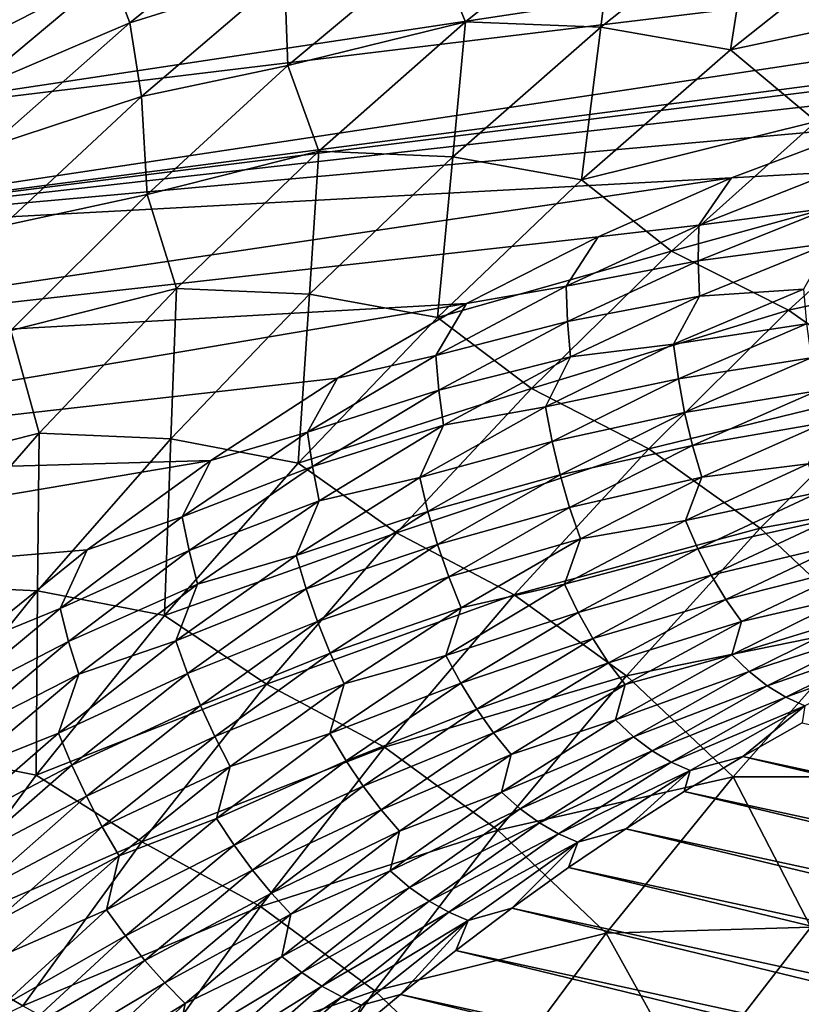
# Model space of a CAD drawing. Header units: metres. Extents: x -46 to 104, y -30 to 30.
# Tile 607 of 656: x 78.97 to 81.93, y 11.61 to 15.34. Entities that reach past the tile are written whole.
import ezdxf

# ---------------------------------------------------------------- set-up
doc = ezdxf.new("R2010")
doc.units = ezdxf.units.M
doc.layers.add('solid_26_000_502_XXX', color=7, linetype='CONTINUOUS')

msp = doc.modelspace()

# ---------------------------------------------------------------- linework, layer by layer
at = {"layer": 'solid_26_000_502_XXX'}
for points in [[(78.102783, 14.951252, 287.76712), (89.439659, 16.662167, 280.013092), (89.956116, 16.388533, 279.591248)], [(78.102783, 14.951252, 287.76712), (78.625404, 15.350945, 287.47229), (89.439659, 16.662167, 280.013092)], [(77.594368, 14.522827, 288.046204), (89.956116, 16.388533, 279.591248), (83.738213, 15.323626, 283.819366)], [(77.594368, 14.522827, 288.046204), (78.102783, 14.951252, 287.76712), (89.956116, 16.388533, 279.591248)], [(79.312149, 15.520419, 290.622253), (79.38456, 15.331215, 291.591125), (79.931915, 15.771097, 291.286499)], [(79.931915, 15.771097, 291.286499), (79.38456, 15.331215, 291.591125), (79.970787, 15.515464, 292.279144)], [(80.533485, 15.628302, 292.980774), (80.657463, 15.335017, 293.924683), (81.230553, 15.795481, 293.605713)], [(81.230553, 15.795481, 293.605713), (80.657463, 15.335017, 293.924683), (81.170753, 15.314542, 294.650604)], [(81.230553, 15.795481, 293.605713), (81.170753, 15.314542, 294.650604), (81.748344, 15.774901, 294.3284)], [(81.748344, 15.774901, 294.3284), (81.170753, 15.314542, 294.650604), (81.662018, 15.228776, 295.383789)], [(81.748344, 15.774901, 294.3284), (81.662018, 15.228776, 295.383789), (82.242416, 15.690731, 295.059875)], [(82.242416, 15.690731, 295.059875), (81.662018, 15.228776, 295.383789), (82.551773, 15.419629, 295.888824)], [(78.356384, 15.085299, 289.151031), (78.667747, 15.19157, 289.97525), (79.205444, 15.621346, 289.675537)], [(78.87735, 15.499926, 288.860321), (78.356384, 15.085299, 289.151031), (79.205444, 15.621346, 289.675537)], [(79.205444, 15.621346, 289.675537), (78.667747, 15.19157, 289.97525), (79.312149, 15.520419, 290.622253)], [(79.970787, 15.515464, 292.279144), (79.983551, 15.168665, 293.283356), (80.533485, 15.628302, 292.980774)], [(80.533485, 15.628302, 292.980774), (79.983551, 15.168665, 293.283356), (80.657463, 15.335017, 293.924683)], [(78.667747, 15.19157, 289.97525), (78.776123, 15.072416, 290.917206), (79.312149, 15.520419, 290.622253)], [(79.312149, 15.520419, 290.622253), (78.776123, 15.072416, 290.917206), (79.38456, 15.331215, 291.591125)], [(79.38456, 15.331215, 291.591125), (79.428818, 15.052298, 292.575378), (79.970787, 15.515464, 292.279144)], [(79.970787, 15.515464, 292.279144), (79.428818, 15.052298, 292.575378), (79.983551, 15.168665, 293.283356)], [(81.662018, 15.228776, 295.383789), (81.987534, 14.956902, 296.201019), (82.551773, 15.419629, 295.888824)], [(77.594368, 14.522827, 288.046204), (83.738213, 15.323626, 283.819366), (83.216141, 15.226237, 284.172791)], [(78.776123, 15.072416, 290.917206), (78.852402, 14.862519, 291.879272), (79.38456, 15.331215, 291.591125)], [(79.38456, 15.331215, 291.591125), (78.852402, 14.862519, 291.879272), (79.428818, 15.052298, 292.575378)], [(79.983551, 15.168665, 293.283356), (80.100517, 14.843978, 294.226166), (80.657463, 15.335017, 293.924683)], [(80.657463, 15.335017, 293.924683), (80.100517, 14.843978, 294.226166), (80.609268, 14.823352, 294.955292)], [(80.657463, 15.335017, 293.924683), (80.609268, 14.823352, 294.955292), (81.170753, 15.314542, 294.650604)], [(81.170753, 15.314542, 294.650604), (80.609268, 14.823352, 294.955292), (81.097801, 14.735807, 295.690063)], [(81.170753, 15.314542, 294.650604), (81.097801, 14.735807, 295.690063), (81.662018, 15.228776, 295.383789)], [(77.594368, 14.522827, 288.046204), (83.216141, 15.226237, 284.172791), (82.695946, 15.096771, 284.518646)], [(81.662018, 15.228776, 295.383789), (81.097801, 14.735807, 295.690063), (81.987534, 14.956902, 296.201019)], [(79.428818, 15.052298, 292.575378), (79.449478, 14.680411, 293.569092), (79.983551, 15.168665, 293.283356)], [(79.983551, 15.168665, 293.283356), (79.449478, 14.680411, 293.569092), (80.100517, 14.843978, 294.226166)], [(77.594368, 14.522827, 288.046204), (82.695946, 15.096771, 284.518646), (82.179031, 14.935575, 284.855957)], [(78.852402, 14.862519, 291.879272), (78.902924, 14.560909, 292.854645), (79.428818, 15.052298, 292.575378)], [(79.428818, 15.052298, 292.575378), (78.902924, 14.560909, 292.854645), (79.449478, 14.680411, 293.569092)], [(81.097801, 14.735807, 295.690063), (81.43924, 14.464721, 296.496094), (81.987534, 14.956902, 296.201019)], [(81.987534, 14.956902, 296.201019), (81.43924, 14.464721, 296.496094), (82.430168, 14.737981, 296.945038)], [(77.594368, 14.522827, 288.046204), (82.179031, 14.935575, 284.855957), (81.666786, 14.743084, 285.183838)], [(82.052277, 14.764806, 284.919495), (81.666786, 14.743084, 285.183838), (82.179031, 14.935575, 284.855957)], [(79.449478, 14.680411, 293.569092), (79.561028, 14.323511, 294.50946), (80.100517, 14.843978, 294.226166)], [(80.100517, 14.843978, 294.226166), (79.561028, 14.323511, 294.50946), (80.065216, 14.302479, 295.24173)], [(80.100517, 14.843978, 294.226166), (80.065216, 14.302479, 295.24173), (80.609268, 14.823352, 294.955292)], [(80.609268, 14.823352, 294.955292), (80.065216, 14.302479, 295.24173), (80.551086, 14.212979, 295.978058)], [(80.609268, 14.823352, 294.955292), (80.551086, 14.212979, 295.978058), (81.097801, 14.735807, 295.690063)], [(81.542793, 14.563675, 285.243713), (81.666786, 14.743084, 285.183838), (82.052277, 14.764806, 284.919495)], [(81.542793, 14.563675, 285.243713), (82.052277, 14.764806, 284.919495), (82.042862, 14.629774, 284.919586)], [(77.101311, 14.066637, 288.308899), (81.666786, 14.743084, 285.183838), (81.160568, 14.519811, 285.501404)], [(77.101311, 14.066637, 288.308899), (77.594368, 14.522827, 288.046204), (81.666786, 14.743084, 285.183838)], [(81.097801, 14.735807, 295.690063), (80.551086, 14.212979, 295.978058), (81.43924, 14.464721, 296.496094)], [(81.542793, 14.563675, 285.243713), (81.160568, 14.519811, 285.501404), (81.666786, 14.743084, 285.183838)], [(81.43924, 14.464721, 296.496094), (81.88282, 14.240701, 297.238434), (82.430168, 14.737981, 296.945038)], [(82.430168, 14.737981, 296.945038), (81.88282, 14.240701, 297.238434), (82.846809, 14.451078, 297.692139)], [(78.902924, 14.560909, 292.854645), (78.932449, 14.164635, 293.83725), (79.449478, 14.680411, 293.569092)], [(79.449478, 14.680411, 293.569092), (78.932449, 14.164635, 293.83725), (79.561028, 14.323511, 294.50946)], [(81.540474, 14.429035, 285.2388), (82.042862, 14.629774, 284.919586), (82.039818, 14.4948, 284.928284)], [(81.542793, 14.563675, 285.243713), (82.042862, 14.629774, 284.919586), (81.540474, 14.429035, 285.2388)], [(81.039787, 14.331756, 285.557281), (81.160568, 14.519811, 285.501404), (81.542793, 14.563675, 285.243713)], [(81.039787, 14.331756, 285.557281), (81.542793, 14.563675, 285.243713), (81.540474, 14.429035, 285.2388)], [(77.101311, 14.066637, 288.308899), (81.160568, 14.519811, 285.501404), (80.661743, 14.266352, 285.8078)], [(81.039787, 14.331756, 285.557281), (80.661743, 14.266352, 285.8078), (81.160568, 14.519811, 285.501404)], [(81.540474, 14.429035, 285.2388), (82.039818, 14.4948, 284.928284), (81.544434, 14.294464, 285.242584)], [(81.544434, 14.294464, 285.242584), (82.039818, 14.4948, 284.928284), (81.93959, 14.32112, 285.011688)], [(80.551086, 14.212979, 295.978058), (80.908104, 13.944192, 296.773407), (81.43924, 14.464721, 296.496094)], [(81.43924, 14.464721, 296.496094), (80.908104, 13.944192, 296.773407), (81.88282, 14.240701, 297.238434)], [(81.039787, 14.331756, 285.557281), (81.540474, 14.429035, 285.2388), (81.044556, 14.19804, 285.547516)], [(81.044556, 14.19804, 285.547516), (81.540474, 14.429035, 285.2388), (81.544434, 14.294464, 285.242584)], [(81.88282, 14.240701, 297.238434), (82.302292, 13.946943, 297.982178), (82.846809, 14.451078, 297.692139)], [(78.932449, 14.164635, 293.83725), (79.040237, 13.774834, 294.773895), (79.561028, 14.323511, 294.50946)], [(79.561028, 14.323511, 294.50946), (79.040237, 13.774834, 294.773895), (79.539856, 13.753139, 295.509308)], [(79.561028, 14.323511, 294.50946), (79.539856, 13.753139, 295.509308), (80.065216, 14.302479, 295.24173)], [(80.065216, 14.302479, 295.24173), (79.539856, 13.753139, 295.509308), (80.023155, 13.661515, 296.24704)], [(80.065216, 14.302479, 295.24173), (80.023155, 13.661515, 296.24704), (80.551086, 14.212979, 295.978058)], [(80.544617, 14.06968, 285.859406), (80.661743, 14.266352, 285.8078), (81.039787, 14.331756, 285.557281)], [(80.544617, 14.06968, 285.859406), (81.039787, 14.331756, 285.557281), (81.044556, 14.19804, 285.547516)], [(81.44693, 14.112524, 285.322449), (81.93959, 14.32112, 285.011688), (81.95076, 14.189232, 285.036377)], [(81.544434, 14.294464, 285.242584), (81.93959, 14.32112, 285.011688), (81.44693, 14.112524, 285.322449)], [(76.625206, 13.584149, 288.554382), (80.661743, 14.266352, 285.8078), (80.171631, 13.983386, 286.102203)], [(76.625206, 13.584149, 288.554382), (77.101311, 14.066637, 288.308899), (80.661743, 14.266352, 285.8078)], [(80.544617, 14.06968, 285.859406), (80.171631, 13.983386, 286.102203), (80.661743, 14.266352, 285.8078)], [(81.044556, 14.19804, 285.547516), (81.544434, 14.294464, 285.242584), (81.055504, 14.064394, 285.546509)], [(81.055504, 14.064394, 285.546509), (81.544434, 14.294464, 285.242584), (81.44693, 14.112524, 285.322449)], [(80.908104, 13.944192, 296.773407), (81.352913, 13.715061, 297.513885), (81.88282, 14.240701, 297.238434)], [(81.88282, 14.240701, 297.238434), (81.352913, 13.715061, 297.513885), (82.302292, 13.946943, 297.982178)], [(80.551086, 14.212979, 295.978058), (80.023155, 13.661515, 296.24704), (80.908104, 13.944192, 296.773407)], [(80.544617, 14.06968, 285.859406), (81.044556, 14.19804, 285.547516), (80.55645, 13.937412, 285.844849)], [(80.55645, 13.937412, 285.844849), (81.044556, 14.19804, 285.547516), (81.055504, 14.064394, 285.546509)], [(78.932449, 14.164635, 293.83725), (78.433632, 13.622489, 294.08728), (79.040237, 13.774834, 294.773895)], [(81.44693, 14.112524, 285.322449), (81.95076, 14.189232, 285.036377), (81.464828, 13.981166, 285.342438)], [(81.464828, 13.981166, 285.342438), (81.95076, 14.189232, 285.036377), (81.968147, 14.060282, 285.069397)], [(80.961159, 13.874184, 285.622467), (81.44693, 14.112524, 285.322449), (81.464828, 13.981166, 285.342438)], [(81.055504, 14.064394, 285.546509), (81.44693, 14.112524, 285.322449), (80.961159, 13.874184, 285.622467)], [(80.05864, 13.778161, 286.1492), (80.171631, 13.983386, 286.102203), (80.544617, 14.06968, 285.859406)], [(80.05864, 13.778161, 286.1492), (80.544617, 14.06968, 285.859406), (80.55645, 13.937412, 285.844849)], [(80.55645, 13.937412, 285.844849), (81.055504, 14.064394, 285.546509), (80.574356, 13.805208, 285.839172)], [(80.574356, 13.805208, 285.839172), (81.055504, 14.064394, 285.546509), (80.961159, 13.874184, 285.622467)], [(81.464828, 13.981166, 285.342438), (81.968147, 14.060282, 285.069397), (81.488693, 13.852739, 285.370911)], [(81.488693, 13.852739, 285.370911), (81.968147, 14.060282, 285.069397), (81.991623, 13.935212, 285.110474)], [(76.625206, 13.584149, 288.554382), (80.171631, 13.983386, 286.102203), (79.691559, 13.671674, 286.38385)], [(80.05864, 13.778161, 286.1492), (79.691559, 13.671674, 286.38385), (80.171631, 13.983386, 286.102203)], [(80.961159, 13.874184, 285.622467), (81.464828, 13.981166, 285.342438), (80.985771, 13.743859, 285.637878)], [(80.985771, 13.743859, 285.637878), (81.464828, 13.981166, 285.342438), (81.488693, 13.852739, 285.370911)], [(80.023155, 13.661515, 296.24704), (80.395332, 13.396484, 297.032318), (80.908104, 13.944192, 296.773407)], [(80.05864, 13.778161, 286.1492), (80.55645, 13.937412, 285.844849), (80.077469, 13.647858, 286.130066)], [(80.077469, 13.647858, 286.130066), (80.55645, 13.937412, 285.844849), (80.574356, 13.805208, 285.839172)], [(80.908104, 13.944192, 296.773407), (80.395332, 13.396484, 297.032318), (81.352913, 13.715061, 297.513885)], [(81.352913, 13.715061, 297.513885), (81.775589, 13.414517, 298.253998), (82.302292, 13.946943, 297.982178)], [(81.488693, 13.852739, 285.370911), (81.991623, 13.935212, 285.110474), (81.518364, 13.728182, 285.407684)], [(81.518364, 13.728182, 285.407684), (81.991623, 13.935212, 285.110474), (82.021072, 13.814954, 285.159302)], [(82.302292, 13.946943, 297.982178), (81.775589, 13.414517, 298.253998), (82.695816, 13.580698, 298.725922)], [(80.483612, 13.606751, 285.91098), (80.961159, 13.874184, 285.622467), (80.985771, 13.743859, 285.637878)], [(80.574356, 13.805208, 285.839172), (80.961159, 13.874184, 285.622467), (80.483612, 13.606751, 285.91098)], [(80.985771, 13.743859, 285.637878), (81.488693, 13.852739, 285.370911), (81.016106, 13.616442, 285.661957)], [(81.016106, 13.616442, 285.661957), (81.488693, 13.852739, 285.370911), (81.518364, 13.728182, 285.407684)], [(80.077469, 13.647858, 286.130066), (80.574356, 13.805208, 285.839172), (80.102272, 13.517605, 286.119812)], [(80.102272, 13.517605, 286.119812), (80.574356, 13.805208, 285.839172), (80.483612, 13.606751, 285.91098)], [(81.518364, 13.728182, 285.407684), (82.021072, 13.814954, 285.159302), (81.553665, 13.608422, 285.452454)], [(81.553665, 13.608422, 285.452454), (82.021072, 13.814954, 285.159302), (81.957077, 13.658699, 285.278229)], [(78.433632, 13.622489, 294.08728), (78.539368, 13.199228, 295.01886), (79.040237, 13.774834, 294.773895)], [(79.040237, 13.774834, 294.773895), (78.539368, 13.199228, 295.01886), (79.034424, 13.176617, 295.757355)], [(79.040237, 13.774834, 294.773895), (79.034424, 13.176617, 295.757355), (79.539856, 13.753139, 295.509308)], [(79.539856, 13.753139, 295.509308), (79.034424, 13.176617, 295.757355), (79.515244, 13.082705, 296.496399)], [(79.539856, 13.753139, 295.509308), (79.515244, 13.082705, 296.496399), (80.023155, 13.661515, 296.24704)], [(79.583176, 13.457993, 286.425903), (79.691559, 13.671674, 286.38385), (80.05864, 13.778161, 286.1492)], [(79.583176, 13.457993, 286.425903), (80.05864, 13.778161, 286.1492), (80.077469, 13.647858, 286.130066)], [(80.483612, 13.606751, 285.91098), (80.985771, 13.743859, 285.637878), (80.514893, 13.477959, 285.921906)], [(80.514893, 13.477959, 285.921906), (80.985771, 13.743859, 285.637878), (81.016106, 13.616442, 285.661957)], [(80.395332, 13.396484, 297.032318), (80.841637, 13.162251, 297.770721), (81.352913, 13.715061, 297.513885)], [(81.352913, 13.715061, 297.513885), (80.841637, 13.162251, 297.770721), (81.775589, 13.414517, 298.253998)], [(81.016106, 13.616442, 285.661957), (81.518364, 13.728182, 285.407684), (81.051949, 13.49286, 285.694489)], [(81.051949, 13.49286, 285.694489), (81.518364, 13.728182, 285.407684), (81.553665, 13.608422, 285.452454)], [(76.16684, 13.076179, 288.782227), (79.691559, 13.671674, 286.38385), (79.222816, 13.332049, 286.651978)], [(76.16684, 13.076179, 288.782227), (76.625206, 13.584149, 288.554382), (79.691559, 13.671674, 286.38385)], [(79.583176, 13.457993, 286.425903), (79.222816, 13.332049, 286.651978), (79.691559, 13.671674, 286.38385)], [(80.023155, 13.661515, 296.24704), (79.515244, 13.082705, 296.496399), (80.395332, 13.396484, 297.032318)], [(79.583176, 13.457993, 286.425903), (80.077469, 13.647858, 286.130066), (79.608917, 13.33016, 286.402313)], [(79.608917, 13.33016, 286.402313), (80.077469, 13.647858, 286.130066), (80.102272, 13.517605, 286.119812)], [(81.491348, 13.444197, 285.568604), (81.957077, 13.658699, 285.278229), (81.998695, 13.550665, 285.340851)], [(81.553665, 13.608422, 285.452454), (81.957077, 13.658699, 285.278229), (81.491348, 13.444197, 285.568604)], [(80.015587, 13.310958, 286.187134), (80.483612, 13.606751, 285.91098), (80.514893, 13.477959, 285.921906)], [(80.102272, 13.517605, 286.119812), (80.483612, 13.606751, 285.91098), (80.015587, 13.310958, 286.187134)], [(80.514893, 13.477959, 285.921906), (81.016106, 13.616442, 285.661957), (80.551659, 13.35203, 285.941681)], [(80.551659, 13.35203, 285.941681), (81.016106, 13.616442, 285.661957), (81.051949, 13.49286, 285.694489)], [(81.051949, 13.49286, 285.694489), (81.553665, 13.608422, 285.452454), (81.093079, 13.374036, 285.735291)], [(81.093079, 13.374036, 285.735291), (81.553665, 13.608422, 285.452454), (81.491348, 13.444197, 285.568604)], [(81.775589, 13.414517, 298.253998), (82.174416, 13.039673, 298.99231), (82.695816, 13.580698, 298.725922)], [(81.491348, 13.444197, 285.568604), (81.998695, 13.550665, 285.340851), (81.538078, 13.336698, 285.627716)], [(81.538078, 13.336698, 285.627716), (81.998695, 13.550665, 285.340851), (82.04538, 13.44994, 285.410156)], [(79.608917, 13.33016, 286.402313), (80.102272, 13.517605, 286.119812), (79.640541, 13.202357, 286.387695)], [(79.640541, 13.202357, 286.387695), (80.102272, 13.517605, 286.119812), (80.015587, 13.310958, 286.187134)], [(80.551659, 13.35203, 285.941681), (81.051949, 13.49286, 285.694489), (80.593636, 13.22988, 285.970123)], [(80.593636, 13.22988, 285.970123), (81.051949, 13.49286, 285.694489), (81.093079, 13.374036, 285.735291)], [(79.119514, 13.110045, 286.688751), (79.222816, 13.332049, 286.651978), (79.583176, 13.457993, 286.425903)], [(79.119514, 13.110045, 286.688751), (79.583176, 13.457993, 286.425903), (79.608917, 13.33016, 286.402313)], [(80.015587, 13.310958, 286.187134), (80.514893, 13.477959, 285.921906), (80.053482, 13.184188, 286.193756)], [(80.053482, 13.184188, 286.193756), (80.514893, 13.477959, 285.921906), (80.551659, 13.35203, 285.941681)], [(81.032875, 13.201763, 285.848358), (81.491348, 13.444197, 285.568604), (81.538078, 13.336698, 285.627716)], [(81.093079, 13.374036, 285.735291), (81.491348, 13.444197, 285.568604), (81.032875, 13.201763, 285.848358)], [(81.538078, 13.336698, 285.627716), (82.04538, 13.44994, 285.410156), (81.589409, 13.236467, 285.693787)], [(81.589409, 13.236467, 285.693787), (82.04538, 13.44994, 285.410156), (82.096733, 13.357246, 285.485718)], [(80.841637, 13.162251, 297.770721), (81.267906, 12.855019, 298.506989), (81.775589, 13.414517, 298.253998)], [(81.775589, 13.414517, 298.253998), (81.267906, 12.855019, 298.506989), (82.174416, 13.039673, 298.99231)], [(79.515244, 13.082705, 296.496399), (79.902069, 12.822828, 297.272247), (80.395332, 13.396484, 297.032318)], [(80.395332, 13.396484, 297.032318), (79.902069, 12.822828, 297.272247), (80.841637, 13.162251, 297.770721)], [(80.593636, 13.22988, 285.970123), (81.093079, 13.374036, 285.735291), (80.640572, 13.112422, 286.00705)], [(80.640572, 13.112422, 286.00705), (81.093079, 13.374036, 285.735291), (81.032875, 13.201763, 285.848358)], [(76.16684, 13.076179, 288.782227), (79.222816, 13.332049, 286.651978), (78.766647, 12.965423, 286.905853)], [(79.119514, 13.110045, 286.688751), (78.766647, 12.965423, 286.905853), (79.222816, 13.332049, 286.651978)], [(80.053482, 13.184188, 286.193756), (80.551659, 13.35203, 285.941681), (80.096611, 13.060218, 286.209351)], [(80.096611, 13.060218, 286.209351), (80.551659, 13.35203, 285.941681), (80.593636, 13.22988, 285.970123)], [(81.032875, 13.201763, 285.848358), (81.538078, 13.336698, 285.627716), (81.084694, 13.095183, 285.904022)], [(81.084694, 13.095183, 285.904022), (81.538078, 13.336698, 285.627716), (81.589409, 13.236467, 285.693787)], [(81.589409, 13.236467, 285.693787), (82.096733, 13.357246, 285.485718), (81.64492, 13.14422, 285.766449)], [(81.64492, 13.14422, 285.766449), (82.096733, 13.357246, 285.485718), (82.152641, 13.273386, 285.566772)], [(79.119514, 13.110045, 286.688751), (79.608917, 13.33016, 286.402313), (79.152061, 12.985181, 286.660889)], [(79.152061, 12.985181, 286.660889), (79.608917, 13.33016, 286.402313), (79.640541, 13.202357, 286.387695)], [(79.55838, 12.987612, 286.450195), (80.015587, 13.310958, 286.187134), (80.053482, 13.184188, 286.193756)], [(79.640541, 13.202357, 286.387695), (80.015587, 13.310958, 286.187134), (79.55838, 12.987612, 286.450195)], [(81.64492, 13.14422, 285.766449), (82.152641, 13.273386, 285.566772), (81.704445, 13.060761, 285.845032)], [(81.704445, 13.060761, 285.845032), (82.152641, 13.273386, 285.566772), (82.115829, 13.155314, 285.713409)], [(80.096611, 13.060218, 286.209351), (80.593636, 13.22988, 285.970123), (80.144661, 12.939949, 286.233856)], [(80.144661, 12.939949, 286.233856), (80.593636, 13.22988, 285.970123), (80.640572, 13.112422, 286.00705)], [(81.084694, 13.095183, 285.904022), (81.589409, 13.236467, 285.693787), (81.140656, 12.995796, 285.96698)], [(81.140656, 12.995796, 285.96698), (81.589409, 13.236467, 285.693787), (81.64492, 13.14422, 285.766449)], [(78.539368, 13.199228, 295.01886), (78.550102, 12.574258, 295.985291), (79.034424, 13.176617, 295.757355)], [(79.152061, 12.985181, 286.660889), (79.640541, 13.202357, 286.387695), (79.190384, 12.860314, 286.642059)], [(79.190384, 12.860314, 286.642059), (79.640541, 13.202357, 286.387695), (79.55838, 12.987612, 286.450195)], [(79.55838, 12.987612, 286.450195), (80.053482, 13.184188, 286.193756), (79.602791, 12.863344, 286.452637)], [(79.602791, 12.863344, 286.452637), (80.053482, 13.184188, 286.193756), (80.096611, 13.060218, 286.209351)], [(80.582901, 12.932059, 286.11673), (81.032875, 13.201763, 285.848358), (81.084694, 13.095183, 285.904022)], [(80.640572, 13.112422, 286.00705), (81.032875, 13.201763, 285.848358), (80.582901, 12.932059, 286.11673)], [(79.034424, 13.176617, 295.757355), (78.550102, 12.574258, 295.985291), (79.028542, 12.477906, 296.725555)], [(79.034424, 13.176617, 295.757355), (79.028542, 12.477906, 296.725555), (79.515244, 13.082705, 296.496399)], [(79.902069, 12.822828, 297.272247), (80.350151, 12.58352, 298.008392), (80.841637, 13.162251, 297.770721)], [(80.841637, 13.162251, 297.770721), (80.350151, 12.58352, 298.008392), (81.267906, 12.855019, 298.506989)], [(81.667145, 12.934656, 285.990417), (82.115829, 13.155314, 285.713409), (82.179657, 13.090749, 285.803711)], [(81.704445, 13.060761, 285.845032), (82.115829, 13.155314, 285.713409), (81.667145, 12.934656, 285.990417)], [(78.668922, 12.735268, 286.937073), (78.766647, 12.965423, 286.905853), (79.119514, 13.110045, 286.688751)], [(78.668922, 12.735268, 286.937073), (79.119514, 13.110045, 286.688751), (79.152061, 12.985181, 286.660889)], [(80.144661, 12.939949, 286.233856), (80.640572, 13.112422, 286.00705), (80.197334, 12.82428, 286.267029)], [(80.197334, 12.82428, 286.267029), (80.640572, 13.112422, 286.00705), (80.582901, 12.932059, 286.11673)], [(81.140656, 12.995796, 285.96698), (81.64492, 13.14422, 285.766449), (81.200302, 12.904305, 286.036835)], [(81.200302, 12.904305, 286.036835), (81.64492, 13.14422, 285.766449), (81.704445, 13.060761, 285.845032)], [(79.515244, 13.082705, 296.496399), (79.028542, 12.477906, 296.725555), (79.902069, 12.822828, 297.272247)], [(80.582901, 12.932059, 286.11673), (81.084694, 13.095183, 285.904022), (80.639778, 12.826777, 286.169037)], [(80.639778, 12.826777, 286.169037), (81.084694, 13.095183, 285.904022), (81.140656, 12.995796, 285.96698)], [(81.667145, 12.934656, 285.990417), (82.179657, 13.090749, 285.803711), (81.733498, 12.870416, 286.07901)], [(81.733498, 12.870416, 286.07901), (82.179657, 13.090749, 285.803711), (82.246277, 13.036507, 285.898041)], [(79.602791, 12.863344, 286.452637), (80.096611, 13.060218, 286.209351), (79.652191, 12.741795, 286.464264)], [(79.652191, 12.741795, 286.464264), (80.096611, 13.060218, 286.209351), (80.144661, 12.939949, 286.233856)], [(81.200302, 12.904305, 286.036835), (81.704445, 13.060761, 285.845032), (81.263435, 12.821519, 286.112946)], [(81.263435, 12.821519, 286.112946), (81.704445, 13.060761, 285.845032), (81.667145, 12.934656, 285.990417)], [(81.267906, 12.855019, 298.506989), (81.672523, 12.471768, 299.239502), (82.174416, 13.039673, 298.99231)], [(82.174416, 13.039673, 298.99231), (81.672523, 12.471768, 299.239502), (82.445656, 12.471065, 299.777283)], [(81.733498, 12.870416, 286.07901), (82.246277, 13.036507, 285.898041), (81.80204, 12.816416, 286.171997)], [(81.80204, 12.816416, 286.171997), (82.246277, 13.036507, 285.898041), (82.315659, 12.993204, 285.995392)], [(80.639778, 12.826777, 286.169037), (81.140656, 12.995796, 285.96698), (80.700333, 12.728576, 286.228943)], [(80.700333, 12.728576, 286.228943), (81.140656, 12.995796, 285.96698), (81.200302, 12.904305, 286.036835)], [(78.668922, 12.735268, 286.937073), (79.152061, 12.985181, 286.660889), (78.708138, 12.613852, 286.905121)], [(78.708138, 12.613852, 286.905121), (79.152061, 12.985181, 286.660889), (79.190384, 12.860314, 286.642059)], [(79.11322, 12.6376, 286.699432), (79.55838, 12.987612, 286.450195), (79.602791, 12.863344, 286.452637)], [(79.190384, 12.860314, 286.642059), (79.55838, 12.987612, 286.450195), (79.11322, 12.6376, 286.699432)], [(81.80204, 12.816416, 286.171997), (82.315659, 12.993204, 285.995392), (81.872726, 12.77329, 286.268463)], [(81.872726, 12.77329, 286.268463), (82.315659, 12.993204, 285.995392), (82.386887, 12.960961, 286.095428)], [(81.872726, 12.77329, 286.268463), (82.386887, 12.960961, 286.095428), (81.944633, 12.741137, 286.368011)], [(79.652191, 12.741795, 286.464264), (80.144661, 12.939949, 286.233856), (79.70623, 12.623847, 286.484924)], [(79.70623, 12.623847, 286.484924), (80.144661, 12.939949, 286.233856), (80.197334, 12.82428, 286.267029)], [(80.142662, 12.635819, 286.372986), (80.582901, 12.932059, 286.11673), (80.639778, 12.826777, 286.169037)], [(80.197334, 12.82428, 286.267029), (80.582901, 12.932059, 286.11673), (80.142662, 12.635819, 286.372986)], [(81.226074, 12.687148, 286.256775), (81.667145, 12.934656, 285.990417), (81.733498, 12.870416, 286.07901)], [(81.263435, 12.821519, 286.112946), (81.667145, 12.934656, 285.990417), (81.226074, 12.687148, 286.256775)], [(80.700333, 12.728576, 286.228943), (81.200302, 12.904305, 286.036835), (80.764084, 12.638148, 286.296082)], [(80.764084, 12.638148, 286.296082), (81.200302, 12.904305, 286.036835), (81.263435, 12.821519, 286.112946)], [(78.708138, 12.613852, 286.905121), (79.190384, 12.860314, 286.642059), (78.753029, 12.492396, 286.882263)], [(78.753029, 12.492396, 286.882263), (79.190384, 12.860314, 286.642059), (79.11322, 12.6376, 286.699432)], [(79.11322, 12.6376, 286.699432), (79.602791, 12.863344, 286.452637), (79.16404, 12.516302, 286.697906)], [(79.16404, 12.516302, 286.697906), (79.602791, 12.863344, 286.452637), (79.652191, 12.741795, 286.464264)], [(80.350151, 12.58352, 298.008392), (80.780388, 12.269724, 298.74054), (81.267906, 12.855019, 298.506989)], [(81.267906, 12.855019, 298.506989), (80.780388, 12.269724, 298.74054), (81.672523, 12.471768, 299.239502)], [(81.226074, 12.687148, 286.256775), (81.733498, 12.870416, 286.07901), (81.29493, 12.623422, 286.343658)], [(81.29493, 12.623422, 286.343658), (81.733498, 12.870416, 286.07901), (81.80204, 12.816416, 286.171997)], [(79.028542, 12.477906, 296.725555), (79.429428, 12.224511, 297.492645), (79.902069, 12.822828, 297.272247)], [(79.902069, 12.822828, 297.272247), (79.429428, 12.224511, 297.492645), (80.350151, 12.58352, 298.008392)], [(79.70623, 12.623847, 286.484924), (80.197334, 12.82428, 286.267029), (79.764565, 12.510382, 286.514496)], [(79.764565, 12.510382, 286.514496), (80.197334, 12.82428, 286.267029), (80.142662, 12.635819, 286.372986)], [(80.142662, 12.635819, 286.372986), (80.639778, 12.826777, 286.169037), (80.204521, 12.532204, 286.422058)], [(80.204521, 12.532204, 286.422058), (80.639778, 12.826777, 286.169037), (80.700333, 12.728576, 286.228943)], [(80.764084, 12.638148, 286.296082), (81.263435, 12.821519, 286.112946), (80.830788, 12.5563, 286.369843)], [(80.830788, 12.5563, 286.369843), (81.263435, 12.821519, 286.112946), (81.226074, 12.687148, 286.256775)], [(81.29493, 12.623422, 286.343658), (81.80204, 12.816416, 286.171997), (81.365402, 12.569811, 286.435364)], [(81.365402, 12.569811, 286.435364), (81.80204, 12.816416, 286.171997), (81.872726, 12.77329, 286.268463)], [(81.365402, 12.569811, 286.435364), (81.872726, 12.77329, 286.268463), (81.437378, 12.526958, 286.530975)], [(81.437378, 12.526958, 286.530975), (81.872726, 12.77329, 286.268463), (81.944633, 12.741137, 286.368011)], [(79.16404, 12.516302, 286.697906), (79.652191, 12.741795, 286.464264), (79.219604, 12.397623, 286.705688)], [(79.219604, 12.397623, 286.705688), (79.652191, 12.741795, 286.464264), (79.70623, 12.623847, 286.484924)], [(81.437378, 12.526958, 286.530975), (81.944633, 12.741137, 286.368011), (81.509964, 12.494946, 286.630066)], [(81.509964, 12.494946, 286.630066), (81.944633, 12.741137, 286.368011), (81.709396, 12.549048, 286.655975)], [(81.944633, 12.741137, 286.368011), (81.934608, 12.675783, 286.52005), (81.709396, 12.549048, 286.655975)], [(80.204521, 12.532204, 286.422058), (80.700333, 12.728576, 286.228943), (80.269623, 12.435527, 286.479004)], [(80.269623, 12.435527, 286.479004), (80.700333, 12.728576, 286.228943), (80.764084, 12.638148, 286.296082)], [(80.793816, 12.413467, 286.511749), (81.226074, 12.687148, 286.256775), (81.29493, 12.623422, 286.343658)], [(80.830788, 12.5563, 286.369843), (81.226074, 12.687148, 286.256775), (80.793816, 12.413467, 286.511749)], [(81.709396, 12.549048, 286.655975), (81.934608, 12.675783, 286.52005), (90.252289, 10.707623, 298.85907)], [(78.681351, 12.261877, 286.934204), (79.11322, 12.6376, 286.699432), (79.16404, 12.516302, 286.697906)], [(78.753029, 12.492396, 286.882263), (79.11322, 12.6376, 286.699432), (78.681351, 12.261877, 286.934204)], [(79.219604, 12.397623, 286.705688), (79.70623, 12.623847, 286.484924), (79.279526, 12.282425, 286.722687)], [(79.279526, 12.282425, 286.722687), (79.70623, 12.623847, 286.484924), (79.764565, 12.510382, 286.514496)], [(79.713341, 12.31385, 286.616425), (80.142662, 12.635819, 286.372986), (80.204521, 12.532204, 286.422058)], [(79.764565, 12.510382, 286.514496), (80.142662, 12.635819, 286.372986), (79.713341, 12.31385, 286.616425)], [(80.269623, 12.435527, 286.479004), (80.764084, 12.638148, 286.296082), (80.337433, 12.346464, 286.543518)], [(80.337433, 12.346464, 286.543518), (80.764084, 12.638148, 286.296082), (80.830788, 12.5563, 286.369843)], [(80.793816, 12.413467, 286.511749), (81.29493, 12.623422, 286.343658), (80.865158, 12.350442, 286.596985)], [(80.865158, 12.350442, 286.596985), (81.29493, 12.623422, 286.343658), (81.365402, 12.569811, 286.435364)], [(78.550102, 12.574258, 295.985291), (78.564194, 11.848532, 296.93396), (79.028542, 12.477906, 296.725555)], [(79.429428, 12.224511, 297.492645), (79.87957, 11.980178, 298.226318), (80.350151, 12.58352, 298.008392)], [(80.350151, 12.58352, 298.008392), (79.87957, 11.980178, 298.226318), (80.780388, 12.269724, 298.74054)], [(80.337433, 12.346464, 286.543518), (80.830788, 12.5563, 286.369843), (80.407669, 12.265816, 286.61499)], [(80.407669, 12.265816, 286.61499), (80.830788, 12.5563, 286.369843), (80.793816, 12.413467, 286.511749)], [(80.865158, 12.350442, 286.596985), (81.365402, 12.569811, 286.435364), (80.937531, 12.297363, 286.687439)], [(80.937531, 12.297363, 286.687439), (81.365402, 12.569811, 286.435364), (81.437378, 12.526958, 286.530975)], [(81.486435, 12.415374, 286.78894), (81.709396, 12.549048, 286.655975), (90.020775, 10.572128, 298.997772)], [(81.509964, 12.494946, 286.630066), (81.709396, 12.549048, 286.655975), (81.486435, 12.415374, 286.78894)], [(81.709396, 12.549048, 286.655975), (90.252289, 10.707623, 298.85907), (90.020775, 10.572128, 298.997772)], [(78.681351, 12.261877, 286.934204), (79.16404, 12.516302, 286.697906), (78.738419, 12.144005, 286.928894)], [(78.738419, 12.144005, 286.928894), (79.16404, 12.516302, 286.697906), (79.219604, 12.397623, 286.705688)], [(79.279526, 12.282425, 286.722687), (79.764565, 12.510382, 286.514496), (79.343414, 12.171568, 286.74881)], [(79.343414, 12.171568, 286.74881), (79.764565, 12.510382, 286.514496), (79.713341, 12.31385, 286.616425)], [(79.713341, 12.31385, 286.616425), (80.204521, 12.532204, 286.422058), (79.780121, 12.212265, 286.662354)], [(79.780121, 12.212265, 286.662354), (80.204521, 12.532204, 286.422058), (80.269623, 12.435527, 286.479004)], [(80.937531, 12.297363, 286.687439), (81.437378, 12.526958, 286.530975), (81.010788, 12.254879, 286.782196)], [(81.010788, 12.254879, 286.782196), (81.437378, 12.526958, 286.530975), (81.509964, 12.494946, 286.630066)], [(79.028542, 12.477906, 296.725555), (78.564194, 11.848532, 296.93396), (79.429428, 12.224511, 297.492645)], [(81.010788, 12.254879, 286.782196), (81.509964, 12.494946, 286.630066), (81.084045, 12.223059, 286.880859)], [(81.084045, 12.223059, 286.880859), (81.509964, 12.494946, 286.630066), (81.265892, 12.274857, 286.918854)], [(81.509964, 12.494946, 286.630066), (81.486435, 12.415374, 286.78894), (81.265892, 12.274857, 286.918854)], [(79.780121, 12.212265, 286.662354), (80.269623, 12.435527, 286.479004), (79.849693, 12.11744, 286.716522)], [(79.849693, 12.11744, 286.716522), (80.269623, 12.435527, 286.479004), (80.337433, 12.346464, 286.543518)], [(80.780388, 12.269724, 298.74054), (81.191307, 11.878297, 299.466949), (81.672523, 12.471768, 299.239502)], [(81.672523, 12.471768, 299.239502), (81.191307, 11.878297, 299.466949), (81.966805, 11.900834, 300.007599)], [(81.672523, 12.471768, 299.239502), (81.966805, 11.900834, 300.007599), (82.445656, 12.471065, 299.777283)], [(80.371552, 12.11436, 286.754608), (80.793816, 12.413467, 286.511749), (80.865158, 12.350442, 286.596985)], [(80.407669, 12.265816, 286.61499), (80.793816, 12.413467, 286.511749), (80.371552, 12.11436, 286.754608)], [(81.265892, 12.274857, 286.918854), (81.486435, 12.415374, 286.78894), (89.791664, 10.429613, 299.133392)], [(81.486435, 12.415374, 286.78894), (90.020775, 10.572128, 298.997772), (89.791664, 10.429613, 299.133392)], [(78.738419, 12.144005, 286.928894), (79.219604, 12.397623, 286.705688), (78.800018, 12.028634, 286.932983)], [(78.800018, 12.028634, 286.932983), (79.219604, 12.397623, 286.705688), (79.279526, 12.282425, 286.722687)], [(79.849693, 12.11744, 286.716522), (80.337433, 12.346464, 286.543518), (79.921494, 12.030037, 286.778503)], [(79.921494, 12.030037, 286.778503), (80.337433, 12.346464, 286.543518), (80.407669, 12.265816, 286.61499)], [(80.371552, 12.11436, 286.754608), (80.865158, 12.350442, 286.596985), (80.445351, 12.052219, 286.838257)], [(80.445351, 12.052219, 286.838257), (80.865158, 12.350442, 286.596985), (80.937531, 12.297363, 286.687439)], [(79.29612, 11.967029, 286.846375), (79.713341, 12.31385, 286.616425), (79.780121, 12.212265, 286.662354)], [(79.343414, 12.171568, 286.74881), (79.713341, 12.31385, 286.616425), (79.29612, 11.967029, 286.846375)], [(80.445351, 12.052219, 286.838257), (80.937531, 12.297363, 286.687439), (80.5196, 11.999812, 286.92749)], [(80.5196, 11.999812, 286.92749), (80.937531, 12.297363, 286.687439), (81.010788, 12.254879, 286.782196)], [(78.800018, 12.028634, 286.932983), (79.279526, 12.282425, 286.722687), (78.8657, 11.916602, 286.946533)], [(78.8657, 11.916602, 286.946533), (79.279526, 12.282425, 286.722687), (79.343414, 12.171568, 286.74881)], [(79.87957, 11.980178, 298.226318), (80.314163, 11.659971, 298.954102), (80.780388, 12.269724, 298.74054)], [(79.921494, 12.030037, 286.778503), (80.407669, 12.265816, 286.61499), (79.995209, 11.950843, 286.847778)], [(79.995209, 11.950843, 286.847778), (80.407669, 12.265816, 286.61499), (80.371552, 12.11436, 286.754608)], [(80.780388, 12.269724, 298.74054), (80.314163, 11.659971, 298.954102), (81.191307, 11.878297, 299.466949)], [(80.5196, 11.999812, 286.92749), (81.010788, 12.254879, 286.782196), (80.594124, 11.957791, 287.021484)], [(80.594124, 11.957791, 287.021484), (81.010788, 12.254879, 286.782196), (81.084045, 12.223059, 286.880859)], [(81.047928, 12.127598, 287.045593), (81.265892, 12.274857, 286.918854), (89.565117, 10.280177, 299.265869)], [(81.084045, 12.223059, 286.880859), (81.265892, 12.274857, 286.918854), (81.047928, 12.127598, 287.045593)], [(81.265892, 12.274857, 286.918854), (89.791664, 10.429613, 299.133392), (89.565117, 10.280177, 299.265869)], [(78.564194, 11.848532, 296.93396), (78.978462, 11.602876, 297.693024), (79.429428, 12.224511, 297.492645)], [(79.429428, 12.224511, 297.492645), (78.978462, 11.602876, 297.693024), (79.87957, 11.980178, 298.226318)], [(79.29612, 11.967029, 286.846375), (79.780121, 12.212265, 286.662354), (79.367722, 11.867827, 286.889343)], [(79.367722, 11.867827, 286.889343), (79.780121, 12.212265, 286.662354), (79.849693, 12.11744, 286.716522)], [(80.594124, 11.957791, 287.021484), (81.084045, 12.223059, 286.880859), (80.668045, 11.926212, 287.11969)], [(80.668045, 11.926212, 287.11969), (81.084045, 12.223059, 286.880859), (80.832695, 11.973706, 287.169098)], [(81.084045, 12.223059, 286.880859), (81.047928, 12.127598, 287.045593), (80.832695, 11.973706, 287.169098)], [(78.8657, 11.916602, 286.946533), (79.343414, 12.171568, 286.74881), (78.935013, 11.808745, 286.96933)], [(78.935013, 11.808745, 286.96933), (79.343414, 12.171568, 286.74881), (79.29612, 11.967029, 286.846375)], [(79.367722, 11.867827, 286.889343), (79.849693, 12.11744, 286.716522), (79.441673, 11.775176, 286.940796)], [(79.441673, 11.775176, 286.940796), (79.849693, 12.11744, 286.716522), (79.921494, 12.030037, 286.778503)], [(79.960442, 11.790645, 286.984711), (80.371552, 12.11436, 286.754608), (80.445351, 12.052219, 286.838257)], [(79.995209, 11.950843, 286.847778), (80.371552, 12.11436, 286.754608), (79.960442, 11.790645, 286.984711)], [(80.832695, 11.973706, 287.169098), (81.047928, 12.127598, 287.045593), (89.341293, 10.123928, 299.39502)], [(81.047928, 12.127598, 287.045593), (89.565117, 10.280177, 299.265869), (89.341293, 10.123928, 299.39502)], [(79.441673, 11.775176, 286.940796), (79.921494, 12.030037, 286.778503), (79.517395, 11.689716, 287.000336)], [(79.517395, 11.689716, 287.000336), (79.921494, 12.030037, 286.778503), (79.995209, 11.950843, 286.847778)], [(79.960442, 11.790645, 286.984711), (80.445351, 12.052219, 286.838257), (80.036652, 11.729567, 287.066864)], [(80.036652, 11.729567, 287.066864), (80.445351, 12.052219, 286.838257), (80.5196, 11.999812, 286.92749)], [(80.036652, 11.729567, 287.066864), (80.5196, 11.999812, 286.92749), (80.112747, 11.677969, 287.154938)], [(80.112747, 11.677969, 287.154938), (80.5196, 11.999812, 286.92749), (80.594124, 11.957791, 287.021484)], [(78.892128, 11.596298, 287.062225), (79.29612, 11.967029, 286.846375), (79.367722, 11.867827, 286.889343)], [(78.935013, 11.808745, 286.96933), (79.29612, 11.967029, 286.846375), (78.892128, 11.596298, 287.062225)], [(78.978462, 11.602876, 297.693024), (79.430954, 11.353587, 298.424072), (79.87957, 11.980178, 298.226318)], [(79.87957, 11.980178, 298.226318), (79.430954, 11.353587, 298.424072), (80.314163, 11.659971, 298.954102)], [(79.517395, 11.689716, 287.000336), (79.995209, 11.950843, 286.847778), (79.594513, 11.612226, 287.067535)], [(79.594513, 11.612226, 287.067535), (79.995209, 11.950843, 286.847778), (79.960442, 11.790645, 286.984711)], [(80.112747, 11.677969, 287.154938), (80.594124, 11.957791, 287.021484), (80.188507, 11.636502, 287.248108)], [(80.188507, 11.636502, 287.248108), (80.594124, 11.957791, 287.021484), (80.668045, 11.926212, 287.11969)], [(80.620361, 11.813293, 287.289276), (80.832695, 11.973706, 287.169098), (89.120354, 9.960975, 299.520844)], [(80.668045, 11.926212, 287.11969), (80.832695, 11.973706, 287.169098), (80.620361, 11.813293, 287.289276)], [(80.832695, 11.973706, 287.169098), (89.341293, 10.123928, 299.39502), (89.120354, 9.960975, 299.520844)], [(80.188507, 11.636502, 287.248108), (80.668045, 11.926212, 287.11969), (80.263084, 11.605213, 287.345917)], [(80.263084, 11.605213, 287.345917), (80.668045, 11.926212, 287.11969), (80.411072, 11.646476, 287.406036)], [(80.668045, 11.926212, 287.11969), (80.620361, 11.813293, 287.289276), (80.411072, 11.646476, 287.406036)], [(80.314163, 11.659971, 298.954102), (80.731873, 11.260633, 299.674164), (81.191307, 11.878297, 299.466949)], [(81.191307, 11.878297, 299.466949), (80.731873, 11.260633, 299.674164), (81.508514, 11.306728, 300.218567)], [(81.191307, 11.878297, 299.466949), (81.508514, 11.306728, 300.218567), (81.966805, 11.900834, 300.007599)], [(81.966805, 11.900834, 300.007599), (81.508514, 11.306728, 300.218567), (82.319366, 11.340915, 300.7276)], [(78.564194, 11.848532, 296.93396), (78.123268, 11.196056, 297.121155), (78.978462, 11.602876, 297.693024)], [(78.892128, 11.596298, 287.062225), (79.367722, 11.867827, 286.889343), (78.968437, 11.499824, 287.102356)], [(78.968437, 11.499824, 287.102356), (79.367722, 11.867827, 286.889343), (79.441673, 11.775176, 286.940796)], [(80.411072, 11.646476, 287.406036), (80.620361, 11.813293, 287.289276), (88.902451, 9.791432, 299.643219)], [(80.620361, 11.813293, 287.289276), (89.120354, 9.960975, 299.520844), (88.902451, 9.791432, 299.643219)], [(78.968437, 11.499824, 287.102356), (79.441673, 11.775176, 286.940796), (79.046669, 11.409656, 287.151245)], [(79.046669, 11.409656, 287.151245), (79.441673, 11.775176, 286.940796), (79.517395, 11.689716, 287.000336)], [(79.5616, 11.443205, 287.201416), (79.960442, 11.790645, 286.984711), (80.036652, 11.729567, 287.066864)], [(79.594513, 11.612226, 287.067535), (79.960442, 11.790645, 286.984711), (79.5616, 11.443205, 287.201416)], [(79.5616, 11.443205, 287.201416), (80.036652, 11.729567, 287.066864), (79.640175, 11.383364, 287.282135)], [(79.640175, 11.383364, 287.282135), (80.036652, 11.729567, 287.066864), (80.112747, 11.677969, 287.154938)], [(79.046669, 11.409656, 287.151245), (79.517395, 11.689716, 287.000336), (79.126213, 11.326419, 287.208496)], [(79.126213, 11.326419, 287.208496), (79.517395, 11.689716, 287.000336), (79.594513, 11.612226, 287.067535)], [(79.430954, 11.353587, 298.424072), (79.870293, 11.027152, 299.147247), (80.314163, 11.659971, 298.954102)], [(79.640175, 11.383364, 287.282135), (80.112747, 11.677969, 287.154938), (79.718079, 11.332707, 287.36911)], [(79.718079, 11.332707, 287.36911), (80.112747, 11.677969, 287.154938), (80.188507, 11.636502, 287.248108)], [(80.314163, 11.659971, 298.954102), (79.870293, 11.027152, 299.147247), (80.731873, 11.260633, 299.674164)], [(79.718079, 11.332707, 287.36911), (80.188507, 11.636502, 287.248108), (79.795052, 11.291885, 287.461548)], [(79.795052, 11.291885, 287.461548), (80.188507, 11.636502, 287.248108), (80.263084, 11.605213, 287.345917)], [(80.204979, 11.473374, 287.519257), (80.411072, 11.646476, 287.406036), (88.687744, 9.615422, 299.762024)], [(80.263084, 11.605213, 287.345917), (80.411072, 11.646476, 287.406036), (80.204979, 11.473374, 287.519257)], [(80.411072, 11.646476, 287.406036), (88.902451, 9.791432, 299.643219), (88.687744, 9.615422, 299.762024)], [(79.126213, 11.326419, 287.208496), (79.594513, 11.612226, 287.067535), (79.206657, 11.250874, 287.273682)], [(79.206657, 11.250874, 287.273682), (79.594513, 11.612226, 287.067535), (79.5616, 11.443205, 287.201416)]]:
    msp.add_3dface(points, dxfattribs=at)

doc.saveas('drawing.dxf')
